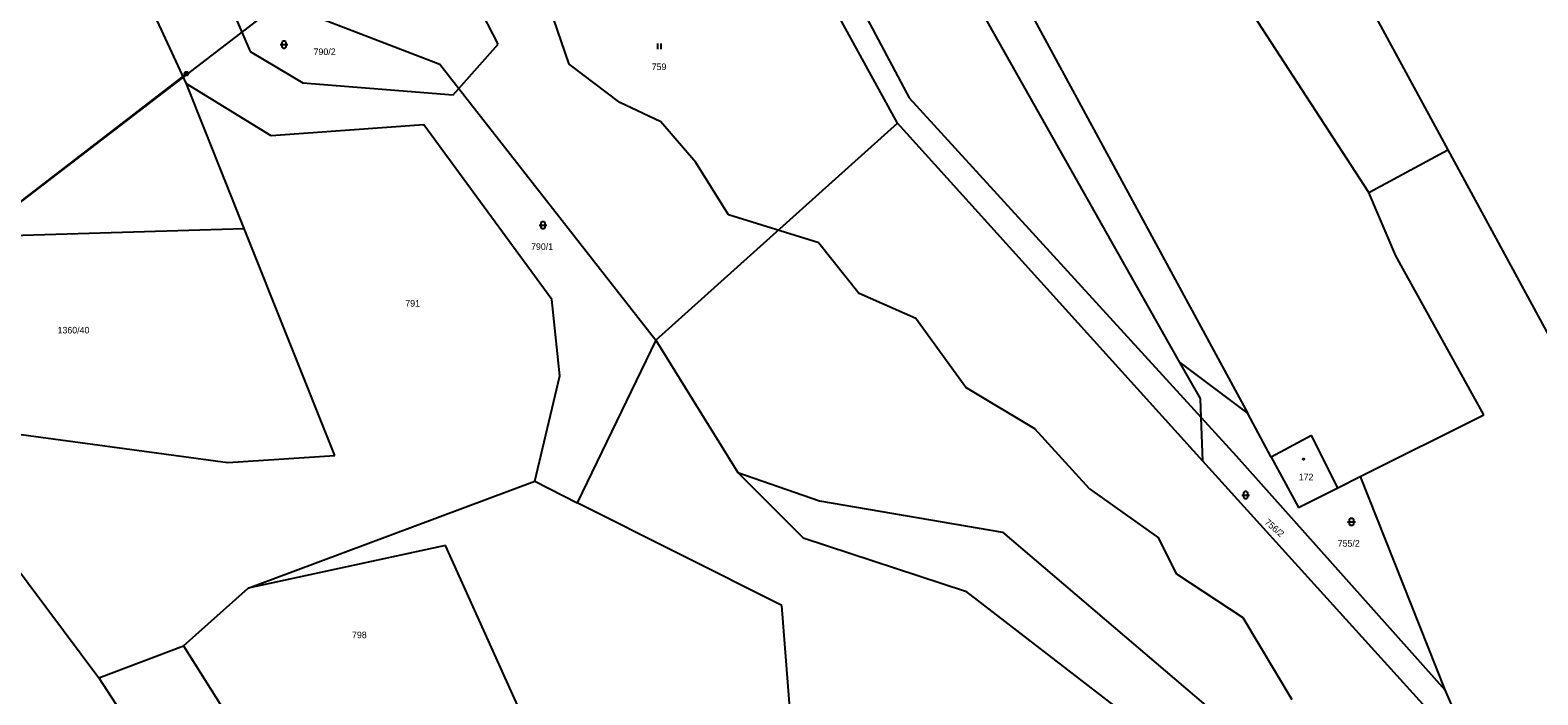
# Model space of a CAD drawing. Extents: x -747792 to -745414, y -1093712 to -1091463.
# Drawn here: x -745889.3 to -745694.6, y -1091740.4 to -1091654.5 of the extents above; entities that cross this region are included whole.
import ezdxf

# ---------------------------------------------------------------- set-up
doc = ezdxf.new("R2010")
doc.units = 0
for name, color, linetype in [('Budovy', 7, 'Continuous'), ('Koleje_dopravní prvky', 7, 'Continuous'), ('Kultury', 7, 'Continuous'), ('Ploty_opěrné zdi', 7, 'Continuous'), ('Stromy_porost', 7, 'Continuous'), ('Značky IS', 7, 'Continuous')]:
    doc.layers.add(name, color=color, linetype=linetype)

msp = doc.modelspace()

# ---------------------------------------------------------------- linework, layer by layer
at = {"layer": 'Budovy'}
for points in [[(-745857.01, -1091656.39), (-745856.38, -1091656.39), (-745856.01, -1091656.39)], [(-745808.29, -1091656.23), (-745808.29, -1091656.98)], [(-745807.79, -1091656.98), (-745807.79, -1091656.23)], [(-745823.56, -1091679.71), (-745822.93, -1091679.71), (-745822.56, -1091679.71)], [(-745732.82, -1091714.57), (-745732.18, -1091714.57), (-745731.82, -1091714.57)], [(-745719.16, -1091718.04), (-745718.53, -1091718.04), (-745718.16, -1091718.04)]]:
    msp.add_lwpolyline(points, dxfattribs=at)
for points in [[(-745856.76, -1091656.14), (-745856.71, -1091655.99), (-745856.58, -1091655.9), (-745856.43, -1091655.9), (-745856.3, -1091655.99), (-745856.26, -1091656.14), (-745856.26, -1091656.64), (-745856.3, -1091656.78), (-745856.43, -1091656.88), (-745856.58, -1091656.88), (-745856.71, -1091656.78), (-745856.76, -1091656.64)], [(-745823.31, -1091679.46), (-745823.26, -1091679.31), (-745823.14, -1091679.23), (-745822.98, -1091679.23), (-745822.85, -1091679.31), (-745822.81, -1091679.46), (-745822.81, -1091679.96), (-745822.85, -1091680.1), (-745822.98, -1091680.19), (-745823.14, -1091680.19), (-745823.26, -1091680.1), (-745823.31, -1091679.96)], [(-745732.57, -1091714.32), (-745732.52, -1091714.18), (-745732.4, -1091714.08), (-745732.24, -1091714.08), (-745732.11, -1091714.18), (-745732.07, -1091714.32), (-745732.07, -1091714.82), (-745732.11, -1091714.97), (-745732.24, -1091715.06), (-745732.4, -1091715.06), (-745732.52, -1091714.97), (-745732.57, -1091714.82)], [(-745718.91, -1091717.79), (-745718.86, -1091717.65), (-745718.74, -1091717.56), (-745718.58, -1091717.56), (-745718.46, -1091717.65), (-745718.41, -1091717.79), (-745718.41, -1091718.29), (-745718.46, -1091718.44), (-745718.58, -1091718.52), (-745718.74, -1091718.52), (-745718.86, -1091718.44), (-745718.91, -1091718.29)]]:
    msp.add_lwpolyline(points, close=True, dxfattribs=at)
at = {"layer": 'Kultury'}
for points in [[(-745819.66, -1091658.92), (-745822.24, -1091651.52)], [(-745813.14, -1091663.85), (-745819.66, -1091658.92)], [(-745807.85, -1091666.38), (-745813.14, -1091663.85)], [(-745803.33, -1091671.61), (-745807.85, -1091666.38)], [(-745799.1, -1091678.36), (-745803.33, -1091671.61)], [(-745787.42, -1091682.01), (-745799.1, -1091678.36)], [(-745787.42, -1091682.01), (-745782.25, -1091688.53)], [(-745774.91, -1091691.76), (-745782.25, -1091688.53)], [(-745768.45, -1091700.69), (-745774.91, -1091691.76)], [(-745759.53, -1091706.03), (-745768.45, -1091700.69)], [(-745752.48, -1091713.79), (-745759.53, -1091706.03)], [(-745752.48, -1091713.79), (-745743.58, -1091720.1)], [(-745741.23, -1091724.8), (-745743.58, -1091720.1)], [(-745732.66, -1091730.44), (-745741.23, -1091724.8)], [(-745726.32, -1091741.01), (-745732.66, -1091730.44)]]:
    msp.add_lwpolyline(points, dxfattribs=at)
at = {"layer": 'Ploty_opěrné zdi'}
msp.add_lwpolyline([(-745724.85, -1091709.84), (-745724.8, -1091709.85), (-745724.77, -1091709.9), (-745724.76, -1091709.93), (-745724.77, -1091709.98), (-745724.82, -1091710.01), (-745724.85, -1091710.02), (-745724.9, -1091710), (-745724.93, -1091709.97), (-745724.94, -1091709.93), (-745724.93, -1091709.88), (-745724.89, -1091709.85)], close=True, dxfattribs=at)
at = {"layer": 'Stromy_porost'}
for points in [[(-745740.81, -1091697.43), (-745791.52, -1091607.57)], [(-745777.28, -1091666.54), (-745802.76, -1091620.08)], [(-745799.69, -1091618.18), (-745775.78, -1091663.26)], [(-745716.44, -1091675.51), (-745739.34, -1091640.22)], [(-745869.1, -1091661.45), (-745876.67, -1091645.07)], [(-745864.51, -1091648.74), (-745860.87, -1091657.27)], [(-745717.9, -1091648.46), (-745706.23, -1091669.98)], [(-745856.8, -1091651.07), (-745836.38, -1091658.9)], [(-745828.85, -1091656.32), (-745831.54, -1091651.1)], [(-745759.62, -1091653.14), (-745732.05, -1091704.03)], [(-745833.91, -1091662.05), (-745828.85, -1091656.32)], [(-745860.87, -1091657.27), (-745854.07, -1091661.32)], [(-745836.38, -1091658.9), (-745833.91, -1091662.05)], [(-745861.66, -1091680.15), (-745869.1, -1091661.45)], [(-745858.17, -1091668.18), (-745869.1, -1091661.45)], [(-745854.07, -1091661.32), (-745834.65, -1091662.89)], [(-745834.65, -1091662.89), (-745833.91, -1091662.05)], [(-745833.91, -1091662.05), (-745808.49, -1091694.56)], [(-745775.78, -1091663.26), (-745738.07, -1091704.54)], [(-745838.46, -1091666.74), (-745858.17, -1091668.18)], [(-745821.93, -1091689.32), (-745838.46, -1091666.74)], [(-745808.49, -1091694.56), (-745777.28, -1091666.54)], [(-745737.87, -1091710.18), (-745777.28, -1091666.54)], [(-745716.44, -1091675.51), (-745706.23, -1091669.98)], [(-745706.23, -1091669.98), (-745691.85, -1091696.47)], [(-745712.94, -1091683.68), (-745716.44, -1091675.51)], [(-745908.88, -1091681.58), (-745861.66, -1091680.15)], [(-745849.95, -1091709.48), (-745861.66, -1091680.15)], [(-745701.56, -1091704.21), (-745712.94, -1091683.68)], [(-745820.87, -1091699.19), (-745821.93, -1091689.32)], [(-745808.49, -1091694.56), (-745818.63, -1091715.56)], [(-745808.49, -1091694.56), (-745797.9, -1091711.66)], [(-745738.17, -1091702.08), (-745740.81, -1091697.43)], [(-745740.81, -1091697.43), (-745732.05, -1091704.03)], [(-745824.11, -1091712.8), (-745820.87, -1091699.19)], [(-745738.07, -1091704.54), (-745738.17, -1091702.08)], [(-745905.42, -1091704.71), (-745880.41, -1091738.2)], [(-745905.42, -1091704.71), (-745863.77, -1091710.37)], [(-745738.07, -1091704.54), (-745733.55, -1091709.49)], [(-745737.87, -1091710.18), (-745738.07, -1091704.54)], [(-745729.03, -1091709.67), (-745732.05, -1091704.03)], [(-745717.52, -1091712.17), (-745701.56, -1091704.21)], [(-745723.83, -1091706.87), (-745729.03, -1091709.67)], [(-745720.44, -1091713.63), (-745723.83, -1091706.87)], [(-745863.77, -1091710.37), (-745849.95, -1091709.48)], [(-745733.55, -1091709.49), (-745706.61, -1091739.75)], [(-745702.48, -1091749.31), (-745737.87, -1091710.18)], [(-745729.03, -1091709.67), (-745725.49, -1091716.16)], [(-745861.13, -1091726.59), (-745824.11, -1091712.8)], [(-745824.11, -1091712.8), (-745818.63, -1091715.56)], [(-745797.9, -1091711.66), (-745789.48, -1091720.08)], [(-745797.9, -1091711.66), (-745787.34, -1091715.34)], [(-745720.44, -1091713.63), (-745717.52, -1091712.17)], [(-745717.52, -1091712.17), (-745706.61, -1091739.75)], [(-745787.34, -1091715.34), (-745763.74, -1091719.38)], [(-745725.49, -1091716.16), (-745720.44, -1091713.63)], [(-745792.24, -1091728.86), (-745818.63, -1091715.56)], [(-745835.66, -1091721.09), (-745861.13, -1091726.59)], [(-745825.76, -1091743.05), (-745835.66, -1091721.09)], [(-745789.48, -1091720.08), (-745768.49, -1091726.99)], [(-745763.74, -1091719.38), (-745734.83, -1091744)], [(-745869.48, -1091734.03), (-745861.13, -1091726.59)], [(-745768.49, -1091726.99), (-745742.15, -1091747.3)], [(-745790.28, -1091753.6), (-745792.24, -1091728.86)], [(-745880.41, -1091738.2), (-745869.48, -1091734.03)], [(-745869.48, -1091734.03), (-745864.59, -1091741.83)], [(-745880.41, -1091738.2), (-745850.35, -1091784.45)], [(-745706.61, -1091739.75), (-745702.48, -1091749.31)]]:
    msp.add_lwpolyline(points, dxfattribs=at)
at = {"layer": 'Značky IS'}
for points in [[(-745913, -1091693.98), (-745803.42, -1091609.82), (-745859.6, -1091652.96)], [(-745959.66, -1091729.93), (-745869.11, -1091660.16), (-745915.77, -1091696.11)], [(-745869.19, -1091659.92), (-745869.03, -1091659.92), (-745868.91, -1091660.01), (-745868.85, -1091660.15), (-745868.91, -1091660.3), (-745869.03, -1091660.39), (-745869.19, -1091660.39), (-745869.31, -1091660.3), (-745869.36, -1091660.15), (-745869.31, -1091660.01), (-745869.19, -1091659.92), (-745869.17, -1091659.94), (-745869.05, -1091659.94), (-745868.97, -1091659.98), (-745869.25, -1091659.98), (-745869.29, -1091660.02), (-745868.93, -1091660.02), (-745868.93, -1091660.06), (-745869.29, -1091660.06), (-745869.31, -1091660.1), (-745868.91, -1091660.1), (-745868.89, -1091660.14), (-745869.33, -1091660.14), (-745869.33, -1091660.18), (-745868.89, -1091660.18), (-745868.91, -1091660.22), (-745869.31, -1091660.22), (-745869.3, -1091660.26), (-745868.9, -1091660.26), (-745868.93, -1091660.3), (-745869.28, -1091660.3), (-745869.24, -1091660.34), (-745868.96, -1091660.34), (-745869.02, -1091660.38), (-745869.19, -1091660.38)]]:
    msp.add_lwpolyline(points, dxfattribs=at)

# ---------------------------------------------------------------- texts
at = {"layer": 'Koleje_dopravní prvky'}
for s, p in [('790/2', (-745852.68, -1091657.74)), ('759', (-745809.02, -1091659.68)), ('790/1', (-745824.6, -1091682.91)), ('791', (-745840.84, -1091690.24)), ('1360/40', (-745885.74, -1091693.7)), ('172', (-745725.47, -1091712.67)), ('755/2', (-745720.44, -1091721.24)), ('798', (-745847.72, -1091733.06))]:
    msp.add_text(s, height=0.85, dxfattribs=at).set_placement(p)
msp.add_text('756/2', height=0.85, rotation=319.2521, dxfattribs=at).set_placement((-745729.96, -1091718.21))

doc.saveas('drawing.dxf')
